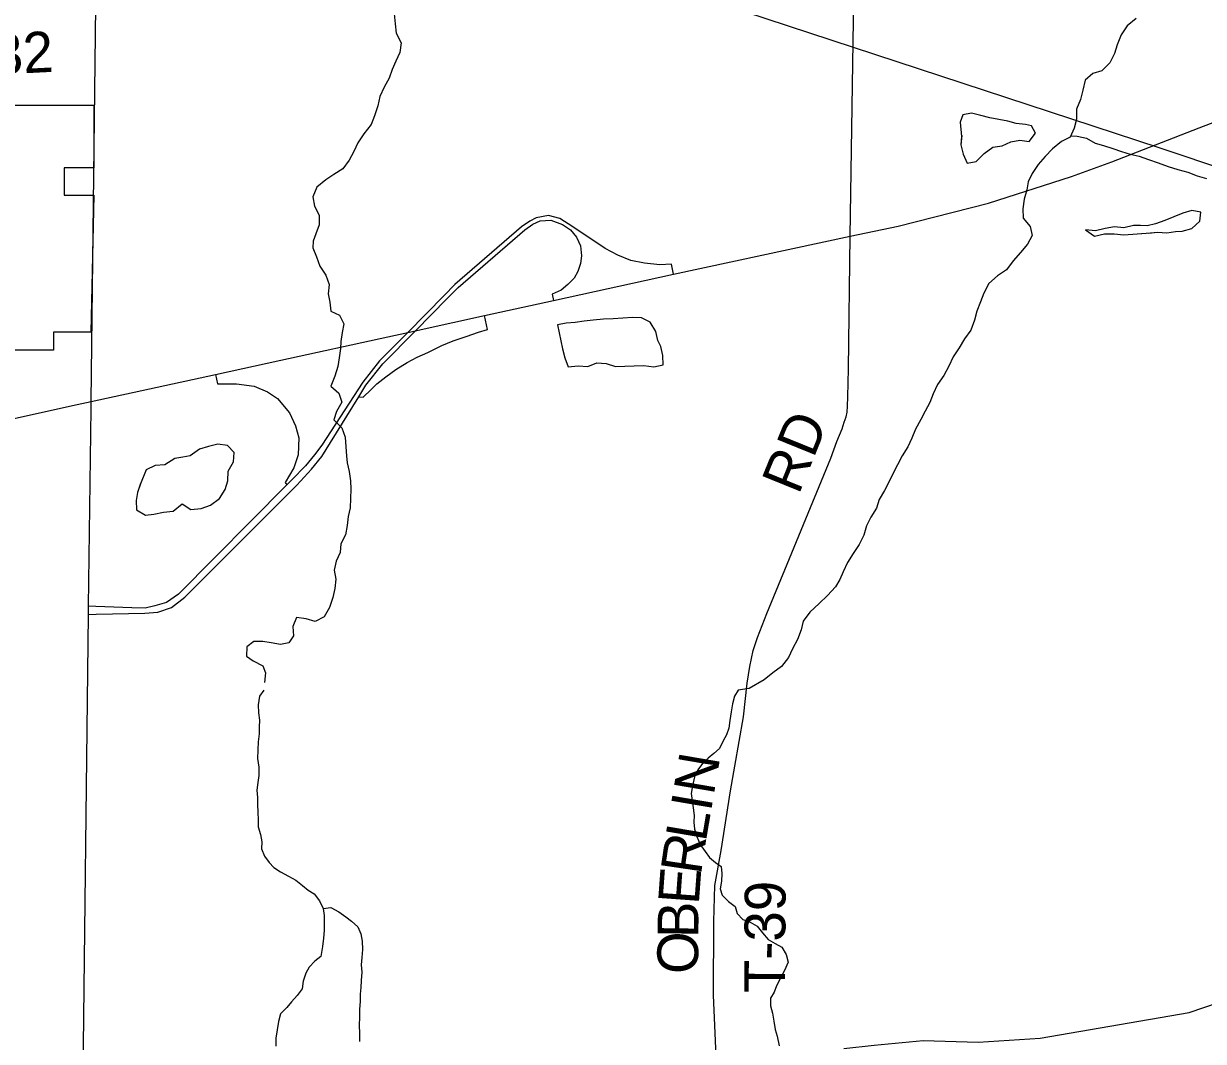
# Model space of a CAD drawing. Extents: x 1857828 to 2277390, y 930619 to 1324581.
# Drawn here: x 2047591 to 2056259, y 1227070 to 1234550 of the extents above; entities that cross this region are included whole.
import ezdxf

# ---------------------------------------------------------------- set-up
doc = ezdxf.new("R2010")
doc.units = 0
for name, color, linetype in [('GM_X_Corporation', 7, 'Continuous'), ('GM_X_County_Road_Text', 7, 'Continuous'), ('GM_X_Interchange_Ramps', 7, 'Continuous'), ('GM_X_Interstate_Route', 7, 'Continuous'), ('GM_X_Minor_Lake', 7, 'Continuous'), ('GM_X_Minor_River', 7, 'Continuous'), ('GM_X_Rail_Line', 7, 'Continuous'), ('GM_X_State_Route', 7, 'Continuous'), ('GM_X_Township_Road', 7, 'Continuous'), ('GM_X_Township_Road_Text', 7, 'Continuous')]:
    doc.layers.add(name, color=color, linetype=linetype)

msp = doc.modelspace()

# ---------------------------------------------------------------- linework, layer by layer
at = {"layer": 'GM_X_Corporation'}
msp.add_lwpolyline([(2046739.8, 1233949.5), (2048106.6, 1233949.4), (2048106.5, 1233490.1), (2047889.4, 1233490.1), (2047889.4, 1233290), (2048106.5, 1233290), (2048085.5, 1232283), (2047810.4, 1232283), (2047810.4, 1232150.9), (2046351.5, 1232151.1)], dxfattribs=at)
at = {"layer": 'GM_X_Interchange_Ramps'}
for points in [[(2048068.8, 1230207.5), (2048123.6, 1230209.4), (2048482.2, 1230216.5), (2048578.2, 1230224.9), (2048677.7, 1230258.5), (2048776.1, 1230334.1), (2049598.8, 1231158), (2049706.8, 1231276.8), (2049782.3, 1231367.9), (2049847.1, 1231472.3), (2050053.3, 1231807.1), (2050105.7, 1231892.4), (2050230.1, 1232048.8), (2050470.3, 1232293.1), (2050703.3, 1232530.1), (2050783.6, 1232610.3), (2051272.9, 1233035.4), (2051333, 1233075.6), (2051387, 1233099.8), (2051465.4, 1233106.6), (2051551.4, 1233074.6), (2051608.9, 1233033.8), (2051652.1, 1232979.9), (2051682.1, 1232917.5), (2051690.5, 1232844.3), (2051682.1, 1232788), (2051664.1, 1232729.2), (2051635.3, 1232678.8), (2051588.5, 1232633.2), (2051540.6, 1232590.1), (2051473.4, 1232562.5), (2051484.1, 1232514.9)], [(2052364.7, 1232707.7), (2052351.1, 1232781.9), (2052264.6, 1232776.8), (2052152.3, 1232788.8), (2052052, 1232808.9), (2051955.8, 1232849), (2051863.5, 1232897.1), (2051626.9, 1233057.5), (2051530.6, 1233117.7), (2051447, 1233139.4), (2051358.2, 1233121.7), (2051310, 1233097.6), (2051249.9, 1233057.5), (2050760.6, 1232632.4), (2050680.3, 1232552.2), (2050413.3, 1232280.6), (2050207.1, 1232070.9), (2050082.7, 1231914.5), (2049782, 1231453.2), (2049727.7, 1231380.2), (2049663, 1231299.1), (2049562.6, 1231197.3), (2049526.4, 1231160.8), (2048729.2, 1230357), (2048641.2, 1230296.5), (2048554.5, 1230270.4), (2048485.2, 1230254.4), (2048386.7, 1230256.6), (2048121.3, 1230267.6), (2048069.5, 1230269.2)], [(2050053.3, 1231807.1), (2050087, 1231805.7), (2050144, 1231860.8), (2050187.7, 1231902.6), (2050252.3, 1231953.9), (2050326.4, 1232007.1), (2050409.9, 1232058.4), (2050484, 1232098.2), (2050560, 1232132.4), (2050664.5, 1232183.7), (2050748.1, 1232219.8), (2050843, 1232250.2), (2050934.2, 1232282.5), (2050998.3, 1232302.7), (2050977.2, 1232404)], [(2049000.1, 1231971.9), (2049015.9, 1231902.5), (2049156.3, 1231902.5), (2049284.6, 1231886.4), (2049382.4, 1231844.7), (2049457.1, 1231794.2), (2049545.3, 1231689.9), (2049589.4, 1231593.6), (2049613.5, 1231505.4), (2049608.3, 1231380.3), (2049577.4, 1231284.8), (2049512.6, 1231178), (2049526.4, 1231160.8)]]:
    msp.add_lwpolyline(points, dxfattribs=at)
at = {"layer": 'GM_X_Interstate_Route'}
for points in [[(2050267.5, 1232248.7), (2050413.3, 1232280.6), (2050470.3, 1232293.1), (2050512.3, 1232302.3), (2050977.2, 1232404), (2051484.1, 1232514.9), (2052364.7, 1232707.7), (2053664.5, 1232988.9), (2054016.6, 1233061.3), (2054680.5, 1233231.3), (2055288.8, 1233426.8), (2055585, 1233533.6), (2056226.6, 1233783.8), (2056618.7, 1233934.6), (2056816.1, 1234011.9), (2057005.1, 1234082.4)], [(2048087.4, 1231773.2), (2049000.1, 1231971.9), (2049480.5, 1232076.5), (2050267.5, 1232248.7)], [(2047242.3, 1231587.3), (2047985.1, 1231750.8), (2048087.4, 1231773.2)]]:
    msp.add_lwpolyline(points, dxfattribs=at)
at = {"layer": 'GM_X_Minor_Lake'}
for points in [[(2054996.7, 1233797.7), (2054952.4, 1233809.4), (2054884.1, 1233815), (2054821.8, 1233832.7), (2054755.4, 1233844.3), (2054689, 1233857.9), (2054624.7, 1233873.5), (2054554.3, 1233891.1), (2054492.1, 1233878.6), (2054472.5, 1233826.3), (2054482.4, 1233719.2)], [(2054996.7, 1233797.7), (2054952.4, 1233809.4), (2054884.1, 1233815), (2054821.8, 1233832.7), (2054755.4, 1233844.3), (2054689, 1233857.9), (2054624.7, 1233873.5), (2054554.3, 1233891.1), (2054492.1, 1233878.6), (2054472.5, 1233826.3), (2054482.4, 1233719.2)], [(2054482.4, 1233719.2), (2054475.9, 1233659.5), (2054494.6, 1233591.3), (2054523.3, 1233525.2), (2054589.4, 1233537.8), (2054649.1, 1233596.4), (2054713, 1233641.1), (2054781.1, 1233651.6), (2054843.1, 1233682.1), (2054911.3, 1233692.6), (2054979.6, 1233683.1), (2055025.3, 1233745.6), (2054996.7, 1233797.7)], [(2054483.4, 1233727.9), (2054475.9, 1233659.5), (2054494.6, 1233591.3), (2054523.3, 1233525.2), (2054589.4, 1233537.8), (2054649.1, 1233596.4), (2054713, 1233641.1), (2054781.1, 1233651.6), (2054843.1, 1233682.1), (2054911.3, 1233692.6), (2054979.6, 1233683.1), (2055025.3, 1233745.6), (2054996.7, 1233797.7)], [(2055871.3, 1233011.6), (2055920.8, 1233016.4), (2055989.1, 1233012.9), (2056053.2, 1233023.3), (2056103.4, 1233023.7), (2056173.5, 1233044.2), (2056231.3, 1233096.9), (2056238.7, 1233165.2), (2056174.4, 1233176.8), (2056108.3, 1233156.3), (2056042.3, 1233129.8), (2055974.3, 1233103.2), (2055906.2, 1233078.6), (2055846.1, 1233064.1)], [(2055854.6, 1233009.9), (2055920.8, 1233016.4), (2055989.1, 1233012.9), (2056053.2, 1233023.3), (2056103.4, 1233023.7), (2056173.5, 1233044.2), (2056231.3, 1233096.9), (2056238.7, 1233165.2), (2056174.4, 1233176.8), (2056108.3, 1233156.3), (2056042.3, 1233129.8), (2055974.3, 1233103.2), (2055906.2, 1233078.6), (2055846.1, 1233064.1)], [(2055846.1, 1233064.1), (2055795.9, 1233065.8), (2055745.7, 1233065.4), (2055673.6, 1233048.9), (2055605.3, 1233056.4), (2055537.1, 1233043.9), (2055465, 1233027.4), (2055392.7, 1233034.9), (2055459.3, 1232987.1), (2055531.4, 1233005.7), (2055603.7, 1233004.2), (2055674, 1232998.7), (2055871.3, 1233011.6)], [(2055846.1, 1233064.1), (2055795.9, 1233065.8), (2055745.7, 1233065.4), (2055673.6, 1233048.9), (2055605.3, 1233056.4), (2055537.1, 1233043.9), (2055465, 1233027.4), (2055392.7, 1233034.9), (2055459.3, 1232987.1), (2055531.4, 1233005.7), (2055603.7, 1233004.2), (2055674, 1232998.7), (2055871.4, 1233011.6)], [(2052272.3, 1232177.8), (2052251.8, 1232221.9), (2052235.2, 1232288.1), (2052194.5, 1232356.1), (2052132, 1232387.8), (2052063.7, 1232389.4), (2051923.3, 1232380.4), (2051851, 1232377.9), (2051776.8, 1232369.4), (2051708.6, 1232362.9), (2051642.4, 1232354.4), (2051578.3, 1232347.9), (2051514.1, 1232335.4), (2051549.7, 1232160.9)], [(2051549.7, 1232160.9), (2051566.4, 1232092.7), (2051593, 1232026.6), (2051665.2, 1232035.1), (2051737.6, 1232029.6), (2051803.6, 1232056.1), (2051871.9, 1232052.6), (2051940.3, 1232030.9), (2052008.6, 1232031.4), (2052076.8, 1232035.9), (2052149, 1232036.4), (2052221.4, 1232026.8), (2052289.5, 1232041.4), (2052286.9, 1232111.6), (2052272.3, 1232177.8)], [(2049073.2, 1231127.4), (2049090.8, 1231189.8), (2049094.2, 1231262.1), (2049133.7, 1231328.7), (2049137.2, 1231397), (2049088.5, 1231448.9), (2049018.2, 1231460.5), (2048950.1, 1231441.9), (2048884, 1231423.4), (2048816.2, 1231374.7), (2048762, 1231364.3), (2048701.9, 1231353.9), (2048630, 1231307.2), (2048557.8, 1231302.6), (2048491.8, 1231270.1), (2048449.8, 1231167.2)], [(2049073.2, 1231127.4), (2049090.8, 1231189.8), (2049094.2, 1231262.1), (2049133.7, 1231328.7), (2049137.2, 1231397), (2049088.5, 1231448.9), (2049018.2, 1231460.5), (2048950.1, 1231441.9), (2048884, 1231423.4), (2048816.2, 1231374.7), (2048762, 1231364.3), (2048701.9, 1231353.9), (2048630, 1231307.2), (2048557.8, 1231302.6), (2048491.8, 1231270.1), (2048449.8, 1231167.1)], [(2048450.5, 1231169.3), (2048429, 1231104.9), (2048417.5, 1231044.5), (2048420.1, 1230976.2), (2048486.6, 1230936.5), (2048548.8, 1230945), (2048618.9, 1230959.5), (2048691.2, 1230966), (2048756.9, 1231020.7), (2048819.5, 1230979), (2048895.8, 1230985.5), (2048963.8, 1231012.1), (2049031.6, 1231060.8), (2049073.2, 1231127.4)], [(2048449.8, 1231167.2), (2048429, 1231104.9), (2048417.5, 1231044.5), (2048420.1, 1230976.2), (2048486.6, 1230936.5), (2048548.8, 1230945), (2048618.9, 1230959.5), (2048691.2, 1230966), (2048756.9, 1231020.7), (2048819.5, 1230979), (2048895.8, 1230985.5), (2048963.8, 1231012.1), (2049031.6, 1231060.8), (2049073.2, 1231127.4)]]:
    msp.add_lwpolyline(points, dxfattribs=at)
at = {"layer": 'GM_X_Minor_River'}
for points in [[(2050314.2, 1234621.6), (2050320.8, 1234549.3), (2050329.5, 1234479.1), (2050364.2, 1234409), (2050354.8, 1234336.6), (2050325.2, 1234274.1), (2050299.6, 1234211.7), (2050276.1, 1234149.2), (2050240.5, 1234082.7), (2050209, 1234014.2), (2050193.5, 1233945.8), (2050170, 1233873.3), (2050144.5, 1233808.8), (2050090.8, 1233740.1), (2050047.2, 1233673.5), (2050017.7, 1233609), (2049984.1, 1233546.5), (2049936.4, 1233483.9), (2049870.6, 1233441.3), (2049810.7, 1233402.7), (2049744.9, 1233348), (2049717.4, 1233277.5), (2049728, 1233209.2), (2049762.7, 1233143.2), (2049763.3, 1233070.9), (2049737.8, 1233004.4), (2049718.1, 1232952), (2049716.6, 1232901.8), (2049743.2, 1232835.6), (2049767.9, 1232767.5), (2049812.6, 1232701.5), (2049835.3, 1232633.4), (2049827.8, 1232565), (2049842.4, 1232502.8), (2049849, 1232436.6), (2049911.5, 1232406.8), (2049944.1, 1232344.8), (2049932.7, 1232280.4), (2049921.2, 1232214.1), (2049919.6, 1232161.8), (2049910.2, 1232093.4), (2049900.7, 1232029.1), (2049877.2, 1231958.6), (2049847.7, 1231886.1), (2049906.3, 1231834.2), (2049929, 1231768.1), (2049889.4, 1231699.5), (2049869.9, 1231639.1), (2049928.6, 1231579.2), (2049953.3, 1231511.1), (2049959.9, 1231440.8), (2049962.5, 1231372.5), (2049968.9, 1231322.3), (2049983.5, 1231258.1), (2049994.2, 1231189.9), (2049996.7, 1231129.6), (2049993.3, 1231059.3), (2049989.8, 1230991), (2049976.3, 1230926.6), (2049968.8, 1230862.2), (2049957.4, 1230793.9), (2049921.8, 1230727.3), (2049916.3, 1230663), (2049888.8, 1230598.5), (2049873.3, 1230534.1), (2049885.9, 1230467.9), (2049878.4, 1230399.5), (2049862.9, 1230333.1), (2049839.5, 1230258.6), (2049799.9, 1230190.1), (2049733.9, 1230157.4), (2049667.6, 1230175.1), (2049597.2, 1230186.7), (2049569.7, 1230120.2), (2049574.2, 1230051.9), (2049540.6, 1229999.4), (2049478.4, 1229986.9), (2049410.1, 1230000.5), (2049347.8, 1230008.2), (2049283.5, 1230009.7), (2049231.6, 1229971.2), (2049228.2, 1229900.8), (2049278.7, 1229867), (2049349.3, 1229829.3), (2049367.8, 1229779.2), (2049362.4, 1229706.9)], [(2055764.9, 1234586.5), (2055699.1, 1234533.8), (2055653.5, 1234467.2), (2055624, 1234394.6), (2055604.5, 1234330.2), (2055570.9, 1234261.7), (2055513.2, 1234203), (2055447.1, 1234182.5), (2055391.3, 1234133.9), (2055373.9, 1234061.4), (2055356.4, 1233993), (2055326.9, 1233920.5), (2055327.5, 1233848.2), (2055310, 1233781.8), (2055280.5, 1233715.2), (2055216.5, 1233682.7), (2055150.7, 1233630), (2055097, 1233573.4), (2055045.3, 1233514.7), (2054999.7, 1233448.1), (2054972.1, 1233387.7), (2054960.6, 1233327.3), (2054943.1, 1233260.9), (2054931.6, 1233188.5), (2054934.2, 1233120.2), (2054984.9, 1233058.3), (2055001.6, 1232992.1), (2054966, 1232929.6), (2054914.3, 1232866.9), (2054860.6, 1232806.3), (2054813, 1232741.7), (2054747.1, 1232697), (2054683.4, 1232640.3), (2054645.8, 1232569.7), (2054620.3, 1232505.3), (2054594.8, 1232436.8), (2054577.3, 1232370.4), (2054549.8, 1232297.9), (2054504.2, 1232233.3), (2054464.6, 1232166.7), (2054421, 1232102.1), (2054387.4, 1232033.6), (2054351.9, 1231965), (2054306.3, 1231898.4), (2054274.7, 1231829.9), (2054249.2, 1231765.4), (2054213.6, 1231700.9), (2054184, 1231640.4), (2054144.4, 1231569.8), (2054116.9, 1231503.3), (2054087.3, 1231440.8), (2054045.7, 1231374.3), (2054012.2, 1231307.7), (2053978.6, 1231247.2), (2053949, 1231180.7), (2053915.4, 1231118.2), (2053877.8, 1231053.7), (2053856.3, 1230989.2), (2053814.7, 1230922.6), (2053783.1, 1230858.1), (2053763.6, 1230791.7), (2053730.1, 1230721.1), (2053686.5, 1230656.6)], [(2055284.8, 1233725.1), (2055330.6, 1233723.6), (2055401, 1233708), (2055463.5, 1233672.3), (2055525.9, 1233654.6), (2055592.3, 1233633), (2055656.8, 1233609.3), (2055721.2, 1233591.7), (2055787.5, 1233576), (2055856, 1233550.4), (2055926.5, 1233526.8), (2055999, 1233499.1), (2056071.4, 1233477.5), (2056143.9, 1233457.9), (2056212.3, 1233432.3), (2056280.8, 1233410.6)], [(2053686.5, 1230656.6), (2053644.9, 1230590), (2053613.4, 1230521.4), (2053587.8, 1230465), (2053556.1, 1230410.6), (2053496.4, 1230347.9), (2053436.7, 1230289.2), (2053367, 1230224.4), (2053317.3, 1230159.8), (2053303.8, 1230095.4), (2053276.3, 1230024.9), (2053240.8, 1229956.4), (2053211.2, 1229891.9), (2053159.6, 1229825.2), (2053095.8, 1229778.6), (2053031.9, 1229727.9), (2052920.7, 1229663.8)], [(2049355.5, 1229651.2), (2049325.6, 1229607.1), (2049313.8, 1229542.9), (2049317.9, 1229484.8), (2049324, 1229430.7), (2049322.2, 1229380.6), (2049322.3, 1229330.4), (2049314.4, 1229272.3), (2049312.5, 1229214.1), (2049310.7, 1229150), (2049318.8, 1229085.8), (2049319, 1229023.7), (2049313.1, 1228973.6), (2049305.2, 1228917.4), (2049309.3, 1228863.3), (2049309.5, 1228813.2), (2049311.6, 1228753), (2049313.7, 1228698.9), (2049315.8, 1228646.8), (2049332, 1228590.7), (2049342.1, 1228536.6), (2049338.2, 1228486.4), (2049362.3, 1228432.3), (2049394.5, 1228384.3), (2049430.6, 1228348.2), (2049478.6, 1228316.2), (2049538.7, 1228284.2), (2049590.8, 1228256.2), (2049640.9, 1228216.2), (2049683, 1228182.2), (2049725, 1228154.2), (2049765.2, 1228104.1), (2049793.3, 1228048), (2049799.4, 1227995.9), (2049799.5, 1227945.8), (2049799.7, 1227885.7), (2049793.8, 1227829.5), (2049788, 1227767.4), (2049774.1, 1227695.2), (2049732.2, 1227659), (2049688.3, 1227614.9), (2049664.4, 1227570.7), (2049646.5, 1227512.6), (2049638.7, 1227456.4), (2049600.8, 1227408.2), (2049558.9, 1227362.1), (2049524.9, 1227319.9), (2049479, 1227273.7), (2049465.2, 1227217.6), (2049453.3, 1227155.4), (2049443.5, 1227095.3), (2049443.6, 1227035.1)], [(2052922, 1229664), (2052842.1, 1229652.2), (2052814.2, 1229608.1), (2052800.3, 1229551.9), (2052788.4, 1229491.8), (2052778.6, 1229427.6), (2052772.7, 1229373.5), (2052754.8, 1229323.3), (2052730.9, 1229279.2), (2052703, 1229223), (2052663.1, 1229186.9), (2052621.2, 1229150.7), (2052579.3, 1229112.6), (2052545.4, 1229066.4), (2052519.5, 1229014.2), (2052505.6, 1228948.1), (2052495.8, 1228891.9), (2052503.9, 1228841.8), (2052510, 1228787.7), (2052518.1, 1228731.6), (2052514.3, 1228681.4), (2052520.4, 1228629.3), (2052538.5, 1228575.2), (2052560.6, 1228517.1), (2052598.8, 1228465.1), (2052630.9, 1228421), (2052675, 1228385), (2052717, 1228355), (2052721.1, 1228304.8), (2052717.3, 1228248.7), (2052709.4, 1228192.6), (2052723.5, 1228144.5), (2052769.6, 1228098.4), (2052819.7, 1228062.4), (2052833.8, 1228010.3), (2052876, 1227966.3), (2052930, 1227946.3), (2052980.1, 1227918.3), (2053020.2, 1227868.2), (2053062.3, 1227818.2), (2053112.4, 1227790.2), (2053162.5, 1227762.2), (2053194.6, 1227710.1), (2053208.7, 1227652), (2053180.9, 1227591.8), (2053151, 1227535.6), (2053123.1, 1227479.5), (2053105.2, 1227431.3), (2053077.3, 1227389.2), (2053077.4, 1227333), (2053093.6, 1227276.9), (2053103.7, 1227218.8), (2053113.8, 1227156.7), (2053128, 1227108.6), (2053142.1, 1227038.4)], [(2049793.3, 1228048), (2049849.3, 1228054.1), (2049907.4, 1228022.1), (2049959.5, 1227986.1), (2049999.6, 1227954.1), (2050047.7, 1227912.1), (2050069.8, 1227860), (2050079.9, 1227805.9), (2050080.1, 1227745.7), (2050076.2, 1227687.6), (2050072.3, 1227633.4), (2050076.4, 1227579.3), (2050072.6, 1227517.2), (2050068.7, 1227467.1), (2050064.8, 1227416.9), (2050062.9, 1227366.8), (2050059.1, 1227304.6), (2050059.2, 1227250.5), (2050057.3, 1227188.4), (2050059.5, 1227130.2), (2050059.6, 1227070.1)]]:
    msp.add_lwpolyline(points, dxfattribs=at)
at = {"layer": 'GM_X_Rail_Line'}
msp.add_lwpolyline([(2052723.1, 1234693.3), (2055931.2, 1233640.3), (2060032, 1232265.8), (2063486.2, 1231125.4), (2067382.8, 1229874.4), (2069501.4, 1229256.3), (2071000.9, 1228820.3)], dxfattribs=at)
at = {"layer": 'GM_X_State_Route'}
for points in [[(2048086.8, 1231719.5), (2048087.4, 1231773.2), (2048122.1, 1234676.9), (2048127.3, 1234890.2)], [(2048026, 1226617.7), (2048068.8, 1230207.5), (2048069.5, 1230269.2), (2048086.8, 1231719.5)], [(2053616.3, 1227017.1), (2053840.5, 1227043.3), (2054200.8, 1227078.1), (2054604.3, 1227064.6), (2055060, 1227094.6), (2056154.3, 1227283.1), (2056584.9, 1227430.5), (2057069.6, 1227640.8), (2057696.8, 1227931.1), (2060426.6, 1229154.7), (2061113.1, 1229479.7)]]:
    msp.add_lwpolyline(points, dxfattribs=at)
at = {"layer": 'GM_X_Township_Road'}
msp.add_lwpolyline([(2052682, 1226907.2), (2052660.7, 1227409.5), (2052662.1, 1227950.6), (2052669.9, 1228217.3), (2052715.7, 1228472.2), (2052783.9, 1228911.7), (2052879.2, 1229455.6), (2052907.4, 1229703.6), (2052927.5, 1229826.1), (2052951.6, 1229942.6), (2052981.8, 1230039), (2053052.1, 1230215.7), (2053522.2, 1231356), (2053566.4, 1231478.5), (2053604.6, 1231570.9), (2053620.7, 1231621.1), (2053634.7, 1231661.2), (2053640.8, 1231695.4), (2053644.8, 1231739.5), (2053646.8, 1231807.9), (2053650.9, 1232012.8), (2053664.5, 1232988.9), (2053702.6, 1235524.7), (2053730.3, 1237407.2)], dxfattribs=at)

# ---------------------------------------------------------------- texts
at = {"layer": 'GM_X_County_Road_Text'}
msp.add_text('C-32', height=300, rotation=2.93873, dxfattribs=at).set_placement((2046948, 1234151.5))
at = {"layer": 'GM_X_Township_Road_Text'}
for s, rotation, p in [('RD', 67.9305, (2053285.2, 1231081.4)), ('N', 80.31847, (2052661, 1228873.2)), ('I', 80.32209, (2052640.3, 1228751.7)), ('L', 80.32913, (2052602.6, 1228530.5)), ('R', 81.60548, (2052566.9, 1228288.5)), ('E', 85.85636, (2052551.3, 1228070.5)), ('T-39', 89.65411, (2053185, 1227424.6)), ('B', 89.21934, (2052548.1, 1227828.8)), ('O', 89.59563, (2052546.3, 1227565.4))]:
    msp.add_text(s, height=300, rotation=rotation, dxfattribs=at).set_placement(p)

doc.saveas('drawing.dxf')
